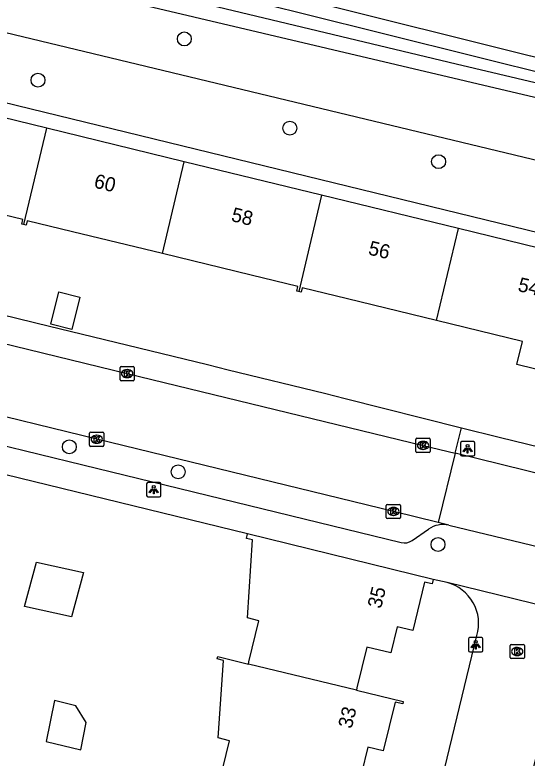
# Model space of a CAD drawing. Extents: x 163268 to 164360, y 381529 to 382285.
# Drawn here: x 163901.9 to 163937.9, y 382192 to 382244.3 of the extents above; entities that cross this region are included whole.
import ezdxf

# ---------------------------------------------------------------- set-up
doc = ezdxf.new("R2010")
doc.units = 0
for name, color, linetype in [('IMGEO_Berm_groen', 7, 'Continuous'), ('IMGEO_Boom', 7, 'Continuous'), ('IMGEO_Groenvoorziening', 7, 'Continuous'), ('IMGEO_Kolk', 7, 'Continuous'), ('IMGEO_Lichtpunt', 7, 'Continuous'), ('IMGEO_Loofbos', 7, 'Continuous'), ('IMGEO_Muur', 7, 'Continuous'), ('IMGEO_Pand', 7, 'Continuous'), ('IMGEO_Pand_nummerreeks', 7, 'Continuous'), ('IMGEO_Rijbaan_lokaal_open', 7, 'Continuous'), ('IMGEO_Voetpad_open', 7, 'Continuous'), ('IMGEO_Waterloop', 7, 'Continuous')]:
    doc.layers.add(name, color=color, linetype=linetype)

msp = doc.modelspace()

# ---------------------------------------------------------------- linework, layer by layer
at = {"layer": 'IMGEO_Berm_groen'}
msp.add_lwpolyline([(163827.813, 382268.559), (163903.688, 382250), (163972.716, 382232.791), (163990.722, 382228.949), (163990.191, 382226.629)], dxfattribs=at)
at = {"layer": 'IMGEO_Boom'}
for centre in [(163913.84, 382242.566), (163903.551, 382239.667), (163921.265, 382236.298), (163931.72, 382233.943), (163905.755, 382213.909), (163913.411, 382212.143), (163931.679, 382207.048)]:
    msp.add_circle(centre, 0.489, dxfattribs=at)
at = {"layer": 'IMGEO_Groenvoorziening'}
msp.add_lwpolyline([(163972.208, 382230.508), (163904.766, 382246.403)], dxfattribs=at)
at = {"layer": 'IMGEO_Kolk'}
for p, q in [((163909.322, 382218.623), (163909.322, 382219.475)), ((163909.397, 382219.549), (163910.249, 382219.549)), ((163909.81, 382219.329), (163909.835, 382219.329)), ((163910.323, 382219.475), (163910.323, 382218.623)), ((163910.249, 382218.549), (163909.397, 382218.549)), ((163909.833, 382218.769), (163909.808, 382218.769)), ((163907.182, 382214.012), (163907.182, 382214.864)), ((163907.257, 382214.938), (163908.109, 382214.938)), ((163907.67, 382214.718), (163907.695, 382214.718)), ((163908.183, 382214.864), (163908.183, 382214.012)), ((163907.693, 382214.158), (163907.668, 382214.158)), ((163930.126, 382213.579), (163930.126, 382214.431)), ((163930.201, 382214.505), (163931.053, 382214.505)), ((163930.614, 382214.285), (163930.639, 382214.285)), ((163931.127, 382214.431), (163931.127, 382213.579)), ((163908.109, 382213.938), (163907.257, 382213.938)), ((163930.637, 382213.725), (163930.612, 382213.725)), ((163931.053, 382213.505), (163930.201, 382213.505)), ((163928.042, 382208.937), (163928.042, 382209.789)), ((163928.117, 382209.863), (163928.969, 382209.863)), ((163928.53, 382209.643), (163928.555, 382209.643)), ((163929.043, 382209.789), (163929.043, 382208.937)), ((163928.553, 382209.083), (163928.528, 382209.083)), ((163928.969, 382208.863), (163928.117, 382208.863)), ((163936.825, 382200.024), (163937.677, 382200.024)), ((163936.75, 382199.098), (163936.75, 382199.95)), ((163937.238, 382199.804), (163937.263, 382199.804)), ((163937.751, 382199.95), (163937.751, 382199.098)), ((163937.677, 382199.024), (163936.825, 382199.024)), ((163937.261, 382199.244), (163937.236, 382199.244))]:
    msp.add_line(p, q, dxfattribs=at)
for points in [[(163909.322, 382218.623), (163909.322, 382219.475)], [(163909.397, 382219.549), (163910.249, 382219.549)], [(163910.323, 382219.475), (163910.323, 382218.623)], [(163909.643, 382219.249), (163909.766, 382219.249), (163909.766, 382219.098), (163909.896, 382219.249), (163910.06, 382219.249), (163909.914, 382219.098), (163910.067, 382218.849), (163909.915, 382218.849), (163909.83, 382219.013), (163909.766, 382218.946), (163909.766, 382218.849), (163909.643, 382218.849), (163909.643, 382219.249)], [(163910.249, 382218.549), (163909.397, 382218.549)], [(163907.182, 382214.012), (163907.182, 382214.864)], [(163907.257, 382214.938), (163908.109, 382214.938)], [(163907.503, 382214.638), (163907.626, 382214.638), (163907.626, 382214.487), (163907.756, 382214.638), (163907.92, 382214.638), (163907.774, 382214.487), (163907.927, 382214.238), (163907.775, 382214.238), (163907.69, 382214.402), (163907.626, 382214.335), (163907.626, 382214.238), (163907.503, 382214.238), (163907.503, 382214.638)], [(163908.183, 382214.864), (163908.183, 382214.012)], [(163930.126, 382213.579), (163930.126, 382214.431)], [(163930.201, 382214.505), (163931.053, 382214.505)], [(163930.447, 382214.205), (163930.57, 382214.205), (163930.57, 382214.054), (163930.7, 382214.205), (163930.864, 382214.205), (163930.718, 382214.054), (163930.871, 382213.805), (163930.719, 382213.805), (163930.634, 382213.969), (163930.57, 382213.902), (163930.57, 382213.805), (163930.447, 382213.805), (163930.447, 382214.205)], [(163931.127, 382214.431), (163931.127, 382213.579)], [(163908.109, 382213.938), (163907.257, 382213.938)], [(163931.053, 382213.505), (163930.201, 382213.505)], [(163928.042, 382208.937), (163928.042, 382209.789)], [(163928.117, 382209.863), (163928.969, 382209.863)], [(163928.363, 382209.563), (163928.486, 382209.563), (163928.486, 382209.412), (163928.616, 382209.563), (163928.78, 382209.563), (163928.634, 382209.412), (163928.787, 382209.163), (163928.635, 382209.163), (163928.55, 382209.327), (163928.486, 382209.26), (163928.486, 382209.163), (163928.363, 382209.163), (163928.363, 382209.563)], [(163929.043, 382209.789), (163929.043, 382208.937)], [(163928.969, 382208.863), (163928.117, 382208.863)], [(163936.825, 382200.024), (163937.677, 382200.024)], [(163936.75, 382199.098), (163936.75, 382199.95)], [(163937.071, 382199.724), (163937.194, 382199.724), (163937.194, 382199.573), (163937.324, 382199.724), (163937.488, 382199.724), (163937.342, 382199.573), (163937.495, 382199.324), (163937.343, 382199.324), (163937.258, 382199.488), (163937.194, 382199.421), (163937.194, 382199.324), (163937.071, 382199.324), (163937.071, 382199.724)], [(163937.751, 382199.95), (163937.751, 382199.098)], [(163937.677, 382199.024), (163936.825, 382199.024)]]:
    msp.add_lwpolyline(points, dxfattribs=at)
for centre, start, end in [((163909.399, 382219.473), 91.552, 178.448), ((163909.399, 382219.473), 91.552, 178.448), ((163910.247, 382219.473), 1.552, 88.448), ((163910.247, 382219.473), 1.552, 88.448), ((163909.399, 382218.625), 181.552, 268.448), ((163909.399, 382218.625), 181.552, 268.448), ((163910.247, 382218.625), 271.552, 358.448), ((163910.247, 382218.625), 271.552, 358.448), ((163907.259, 382214.862), 91.552, 178.448), ((163907.259, 382214.862), 91.552, 178.448), ((163908.107, 382214.862), 1.552, 88.448), ((163908.107, 382214.862), 1.552, 88.448), ((163930.203, 382214.429), 91.552, 178.448), ((163930.203, 382214.429), 91.552, 178.448), ((163931.051, 382214.429), 1.552, 88.448), ((163931.051, 382214.429), 1.552, 88.448), ((163907.259, 382214.014), 181.552, 268.448), ((163907.259, 382214.014), 181.552, 268.448), ((163908.107, 382214.014), 271.552, 358.448), ((163908.107, 382214.014), 271.552, 358.448), ((163930.203, 382213.581), 181.552, 268.448), ((163930.203, 382213.581), 181.552, 268.448), ((163931.051, 382213.581), 271.552, 358.448), ((163931.051, 382213.581), 271.552, 358.448), ((163928.119, 382209.787), 91.552, 178.448), ((163928.119, 382209.787), 91.552, 178.448), ((163928.967, 382209.787), 1.552, 88.448), ((163928.967, 382209.787), 1.552, 88.448), ((163928.119, 382208.939), 181.552, 268.448), ((163928.119, 382208.939), 181.552, 268.448), ((163928.967, 382208.939), 271.552, 358.448), ((163928.967, 382208.939), 271.552, 358.448), ((163936.827, 382199.948), 91.552, 178.448), ((163936.827, 382199.948), 91.552, 178.448), ((163937.675, 382199.948), 1.552, 88.448), ((163937.675, 382199.948), 1.552, 88.448), ((163936.827, 382199.1), 181.552, 268.448), ((163936.827, 382199.1), 181.552, 268.448), ((163937.675, 382199.1), 271.552, 358.448), ((163937.675, 382199.1), 271.552, 358.448)]:
    msp.add_arc(centre, 0.0765, start, end, dxfattribs=at)
for centre, major_axis, ratio, start_param, end_param in [((163909.809, 382219.049), (-0.387, 0.002), 0.722429, 4.712389, 7.853982), ((163909.834, 382219.049), (-0.39, 0.002), 0.717154, 1.570796, 4.712389), ((163907.669, 382214.438), (-0.387, 0.002), 0.722429, 4.712389, 7.853982), ((163907.694, 382214.438), (-0.39, 0.002), 0.717154, 1.570796, 4.712389), ((163930.613, 382214.005), (-0.387, 0.002), 0.722429, 4.712389, 7.853982), ((163930.638, 382214.005), (-0.39, 0.002), 0.717154, 1.570796, 4.712389), ((163928.529, 382209.363), (-0.387, 0.002), 0.722429, 4.712389, 7.853982), ((163928.554, 382209.363), (-0.39, 0.002), 0.717154, 1.570796, 4.712389), ((163937.237, 382199.524), (-0.387, 0.002), 0.722429, 4.712389, 7.853982), ((163937.262, 382199.524), (-0.39, 0.002), 0.717154, 1.570796, 4.712389)]:
    msp.add_ellipse(centre, major_axis=major_axis, ratio=ratio, start_param=start_param, end_param=end_param, dxfattribs=at)
at = {"layer": 'IMGEO_Lichtpunt'}
for p, q in [((163933.264, 382214.174), (163933.264, 382213.367)), ((163933.264, 382214.174), (163933.264, 382213.367)), ((163934.166, 382214.269), (163933.358, 382214.269)), ((163934.166, 382214.269), (163933.358, 382214.269)), ((163934.26, 382213.367), (163934.26, 382214.174)), ((163934.26, 382213.367), (163934.26, 382214.174)), ((163933.358, 382213.273), (163934.166, 382213.273)), ((163933.358, 382213.273), (163934.166, 382213.273)), ((163911.191, 382211.3), (163911.191, 382210.493)), ((163911.191, 382211.3), (163911.191, 382210.493)), ((163912.093, 382211.395), (163911.285, 382211.395)), ((163912.093, 382211.395), (163911.285, 382211.395)), ((163912.187, 382210.493), (163912.187, 382211.3)), ((163912.187, 382210.493), (163912.187, 382211.3)), ((163911.285, 382210.399), (163912.093, 382210.399)), ((163911.285, 382210.399), (163912.093, 382210.399)), ((163933.828, 382200.406), (163933.828, 382199.599)), ((163933.828, 382200.406), (163933.828, 382199.599)), ((163934.73, 382200.501), (163933.922, 382200.501)), ((163934.73, 382200.501), (163933.922, 382200.501)), ((163934.824, 382199.599), (163934.824, 382200.406)), ((163934.824, 382199.599), (163934.824, 382200.406)), ((163933.922, 382199.505), (163934.73, 382199.505)), ((163933.922, 382199.505), (163934.73, 382199.505))]:
    msp.add_line(p, q, dxfattribs=at)
for points in [[(163933.638, 382213.838), (163933.677, 382213.81), (163933.489, 382213.548), (163933.451, 382213.575), (163933.638, 382213.838)], [(163933.74, 382213.79), (163933.787, 382213.79), (163933.787, 382213.468), (163933.74, 382213.468), (163933.74, 382213.79)], [(163933.85, 382213.81), (163933.888, 382213.837), (163934.075, 382213.575), (163934.036, 382213.547), (163933.85, 382213.81)], [(163911.565, 382210.964), (163911.604, 382210.936), (163911.416, 382210.674), (163911.378, 382210.701), (163911.565, 382210.964)], [(163911.777, 382210.936), (163911.815, 382210.963), (163912.002, 382210.701), (163911.963, 382210.673), (163911.777, 382210.936)], [(163911.667, 382210.916), (163911.714, 382210.916), (163911.714, 382210.594), (163911.667, 382210.594), (163911.667, 382210.916)], [(163934.202, 382200.07), (163934.241, 382200.042), (163934.053, 382199.78), (163934.015, 382199.807), (163934.202, 382200.07)], [(163934.304, 382200.022), (163934.351, 382200.022), (163934.351, 382199.7), (163934.304, 382199.7), (163934.304, 382200.022)], [(163934.414, 382200.042), (163934.452, 382200.069), (163934.639, 382199.807), (163934.6, 382199.779), (163934.414, 382200.042)]]:
    msp.add_lwpolyline(points, dxfattribs=at)
for centre in [(163933.763, 382213.972), (163911.69, 382211.098), (163934.327, 382200.204)]:
    msp.add_circle(centre, 0.0994, dxfattribs=at)
for centre, start, end in [((163933.358, 382214.174), 90, 180), ((163933.358, 382214.174), 90, 180), ((163934.166, 382214.174), 0, 90), ((163934.166, 382214.174), 0, 90), ((163933.358, 382213.367), 180, 270), ((163933.358, 382213.367), 180, 270), ((163934.166, 382213.367), 270, 0), ((163934.166, 382213.367), 270, 360), ((163911.285, 382211.3), 90, 180), ((163911.285, 382211.3), 90, 180), ((163912.093, 382211.3), 0, 90), ((163912.093, 382211.3), 0, 90), ((163911.285, 382210.493), 180, 270), ((163911.285, 382210.493), 180, 270), ((163912.093, 382210.493), 270, 0), ((163912.093, 382210.493), 270, 360), ((163933.922, 382200.406), 90, 180), ((163933.922, 382200.406), 90, 180), ((163934.73, 382200.406), 0, 90), ((163934.73, 382200.406), 0, 90), ((163933.922, 382199.599), 180, 270), ((163933.922, 382199.599), 180, 270), ((163934.73, 382199.599), 270, 0), ((163934.73, 382199.599), 270, 360)]:
    msp.add_arc(centre, 0.0946, start, end, dxfattribs=at)
at = {"layer": 'IMGEO_Loofbos'}
for points in [[(164142.104, 382184.986), (164136.238, 382186.518), (164000, 382219.278), (163872.239, 382250), (163832.907, 382259.458), (163823.874, 382261.74)], [(163819.962, 382253.749), (163820.909, 382257.71), (163830.652, 382255.331), (163852.505, 382250), (164000, 382214.018), (164033.312, 382205.891), (164134.264, 382181.264), (164140.582, 382179.712)]]:
    msp.add_lwpolyline(points, dxfattribs=at)
at = {"layer": 'IMGEO_Muur'}
for points in [[(163905.821, 382222.033), (163915.471, 382219.682)], [(163925.155, 382217.309), (163933.327, 382215.242)], [(163933.327, 382215.242), (163935.971, 382214.573)], [(163918.282, 382207.785), (163898.197, 382212.679)]]:
    msp.add_lwpolyline(points, dxfattribs=at)
at = {"layer": 'IMGEO_Pand'}
for points in [[(163904.168, 382236.307), (163894.56, 382238.644)], [(163902.553, 382229.525), (163904.168, 382236.307)], [(163913.841, 382233.941), (163904.168, 382236.307)], [(163912.295, 382227.482), (163913.841, 382233.941)], [(163923.476, 382231.591), (163913.841, 382233.941)], [(163902.553, 382229.525), (163902.412, 382229.559), (163902.488, 382229.869), (163899.168, 382230.678), (163893.011, 382232.177)], [(163923.476, 382231.591), (163921.885, 382224.817)], [(163933.121, 382229.239), (163923.476, 382231.591)], [(163912.295, 382227.482), (163905.986, 382229.019), (163902.8, 382229.795), (163902.723, 382229.484), (163902.553, 382229.525)], [(163931.579, 382222.786), (163933.121, 382229.239)], [(163944.503, 382226.463), (163933.121, 382229.239)], [(163921.885, 382224.817), (163921.742, 382224.852), (163921.817, 382225.162), (163918.551, 382225.958), (163912.295, 382227.482)], [(163931.579, 382222.786), (163925.325, 382224.309), (163922.129, 382225.088), (163922.053, 382224.777), (163921.885, 382224.817)], [(163904.448, 382222.527), (163905.01, 382224.801), (163906.499, 382224.419), (163905.937, 382222.145), (163904.448, 382222.527)], [(163942.491, 382217.983), (163942.186, 382218.058), (163942.274, 382218.446), (163937.215, 382219.685), (163937.612, 382221.316), (163931.579, 382222.786)], [(163918.345, 382198.644), (163918.383, 382198.799), (163919.084, 382201.69), (163918.288, 382201.883), (163918.644, 382207.371), (163918.206, 382207.474), (163918.282, 382207.785)], [(163931.342, 382204.587), (163918.282, 382207.785)], [(163902.601, 382202.691), (163903.45, 382205.8), (163906.75, 382205.074), (163905.901, 382201.966), (163902.601, 382202.691)], [(163931.342, 382204.587), (163931.266, 382204.276), (163930.731, 382204.406), (163929.901, 382200.994), (163928.806, 382201.259), (163928.361, 382199.425), (163926.673, 382199.834), (163925.977, 382196.968), (163925.939, 382196.813)], [(163916.283, 382190.212), (163916.321, 382190.367), (163917.025, 382193.254), (163916.228, 382193.448), (163916.587, 382198.902), (163916.15, 382199.008), (163916.188, 382199.164), (163918.345, 382198.644)], [(163925.939, 382196.813), (163918.345, 382198.644)], [(163925.939, 382196.813), (163929.235, 382196.018), (163929.197, 382195.852), (163928.672, 382195.959), (163927.827, 382192.546), (163926.745, 382192.808), (163926.3, 382190.974), (163924.612, 382191.383), (163923.916, 382188.517), (163923.878, 382188.362)], [(163906.948, 382194.536), (163906.21, 382195.711), (163904.703, 382196.079), (163904.126, 382193.204), (163906.561, 382192.609), (163906.948, 382194.536)]]:
    msp.add_lwpolyline(points, dxfattribs=at)
at = {"layer": 'IMGEO_Rijbaan_lokaal_open'}
for points in [[(163887.667, 382224.454), (163887.996, 382224.37), (163909.822, 382219.048), (163930.627, 382214.004), (163932.888, 382213.459)], [(163931.692, 382208.593), (163928.543, 382209.364), (163907.684, 382214.44), (163888.493, 382219.12), (163886.466, 382219.622)], [(163932.888, 382213.459), (163931.692, 382208.593)], [(163947.637, 382209.835), (163932.888, 382213.459)], [(163932.431, 382208.4), (163931.692, 382208.593)], [(163932.431, 382208.4), (163944.694, 382205.452)], [(163943.13, 382201.736), (163932.313, 382204.362)], [(163940.356, 382199.528), (163933.495, 382171.246), (163927.639, 382172.665), (163934.405, 382200.646)]]:
    msp.add_lwpolyline(points, dxfattribs=at)
msp.add_arc((163931.582, 382201.504), 2.95, 343.1002, 75.6563, dxfattribs=at)
at = {"layer": 'IMGEO_Voetpad_open'}
for points in [[(163818.443, 382243.223), (163823.969, 382241.919), (163834.769, 382239.371), (163836.229, 382239.026), (163843.063, 382237.346), (163844.521, 382236.992), (163854.108, 382234.667), (163855.566, 382234.313), (163862.387, 382232.631), (163863.841, 382232.262), (163874.578, 382229.533), (163885.354, 382226.906), (163896.086, 382224.391), (163897.546, 382224.049), (163904.364, 382222.388), (163905.821, 382222.033), (163915.471, 382219.682), (163916.928, 382219.327), (163923.701, 382217.677), (163925.155, 382217.309), (163933.327, 382215.242)], [(163888.263, 382217.139), (163906.701, 382212.643), (163929.09, 382207.179)], [(163932.888, 382213.459), (163933.327, 382215.242)], [(163933.327, 382215.242), (163935.971, 382214.573), (163946.731, 382211.952)], [(163918.282, 382207.785), (163898.197, 382212.679)], [(163929.853, 382207.315), (163931.021, 382208.117)], [(163932.313, 382204.362), (163931.342, 382204.587)]]:
    msp.add_lwpolyline(points, dxfattribs=at)
for centre, radius, start, end in [((163932.035, 382206.717), 1.729, 76.7766, 125.9214), ((163929.31, 382208.154), 1, 257.2957, 302.9172)]:
    msp.add_arc(centre, radius, start, end, dxfattribs=at)
at = {"layer": 'IMGEO_Waterloop'}
msp.add_lwpolyline([(163958.066, 382234.869), (163932.961, 382240.785), (163881.588, 382253.084), (163857.852, 382258.89), (163848.107, 382261.273), (163837.34, 382263.906), (163827.273, 382266.368), (163827.064, 382266.492), (163826.972, 382266.676), (163826.952, 382266.745), (163827.04, 382267.031), (163827.102, 382267.143), (163827.191, 382267.259), (163827.269, 382267.331), (163827.557, 382267.492), (163827.786, 382267.536), (163843.496, 382263.694), (163870.789, 382257.018), (163894.966, 382251.104), (163922.095, 382244.38), (163946.192, 382238.373)], dxfattribs=at)

# ---------------------------------------------------------------- texts
at = {"layer": 'IMGEO_Pand_nummerreeks'}
for s, rotation, p in [('60', 346.2903, (163907.428, 382232.136)), ('58', 346.293, (163917.082, 382229.781)), ('56', 346.2955, (163926.719, 382227.431)), ('54', 346.2947, (163937.233, 382224.867)), ('35', 76.3294, (163927.672, 382202.492)), ('33', 76.0945, (163925.604, 382194.056))]:
    msp.add_text(s, height=1, rotation=rotation, dxfattribs=at).set_placement(p)

doc.saveas('drawing.dxf')
